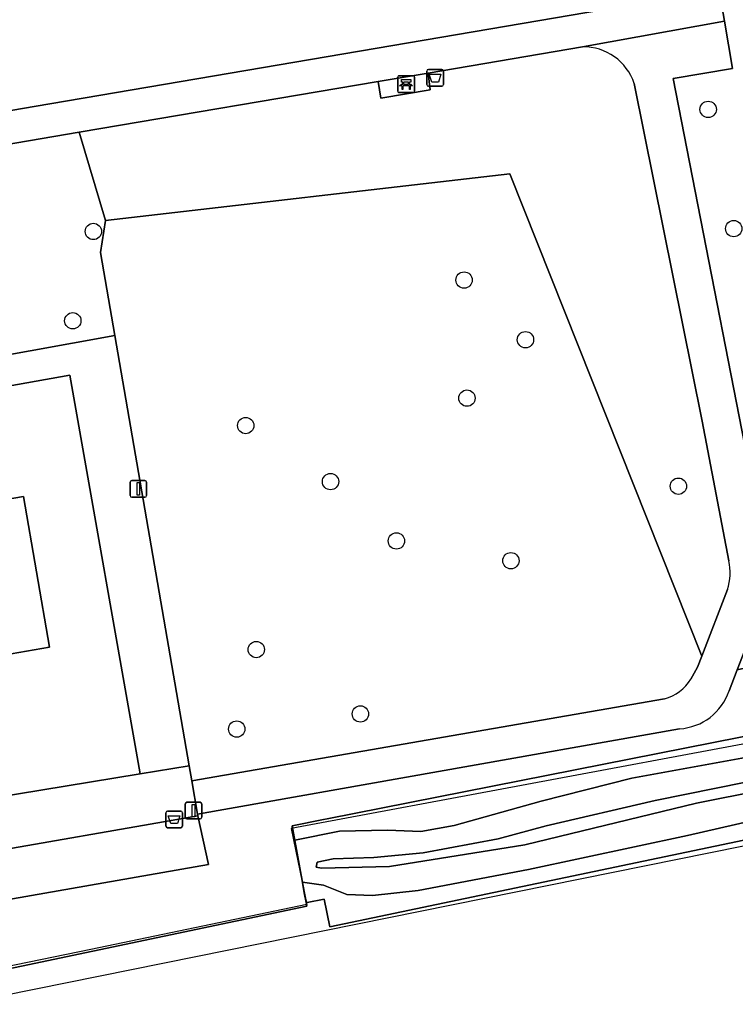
# Model space of a CAD drawing. Extents: x 162879 to 165540, y 384011 to 385181.
# Drawn here: x 164659.7 to 164702.5, y 384311.6 to 384370.5 of the extents above; entities that cross this region are included whole.
import ezdxf

# ---------------------------------------------------------------- set-up
doc = ezdxf.new("R2010")
doc.units = 0
for name, color, linetype in [('IMGEO_Afvalbak', 7, 'Continuous'), ('IMGEO_Bank', 7, 'Continuous'), ('IMGEO_Boom', 7, 'Continuous'), ('IMGEO_Erf', 7, 'Continuous'), ('IMGEO_Geluidsscherm', 7, 'Continuous'), ('IMGEO_Grasland_overig', 7, 'Continuous'), ('IMGEO_Greppel_droge_sloot', 7, 'Continuous'), ('IMGEO_Groenvoorziening', 7, 'Continuous'), ('IMGEO_Hek', 7, 'Continuous'), ('IMGEO_Lichtmast', 7, 'Continuous'), ('IMGEO_Loofbos', 7, 'Continuous'), ('IMGEO_Oever', 7, 'Continuous'), ('IMGEO_Pand', 7, 'Continuous'), ('IMGEO_Spoorbaan_halfverhard', 7, 'Continuous'), ('IMGEO_Voetpad_halfverhard', 7, 'Continuous'), ('IMGEO_Voetpad_open', 7, 'Continuous')]:
    doc.layers.add(name, color=color, linetype=linetype)

msp = doc.modelspace()

# ---------------------------------------------------------------- linework, layer by layer
at = {"layer": 'IMGEO_Afvalbak'}
for p, q in [((164684.133, 384367.497), (164684.923, 384367.497)), ((164684.923, 384367.497), (164684.133, 384367.497)), ((164684.033, 384366.597), (164684.033, 384367.397)), ((164684.033, 384367.397), (164684.033, 384366.597)), ((164685.023, 384367.397), (164685.023, 384366.597)), ((164685.023, 384366.597), (164685.023, 384367.397)), ((164684.923, 384366.497), (164684.133, 384366.497)), ((164684.133, 384366.497), (164684.923, 384366.497)), ((164668.414, 384322.195), (164668.414, 384322.995)), ((164668.414, 384322.995), (164668.414, 384322.195)), ((164668.514, 384323.095), (164669.304, 384323.095)), ((164669.304, 384323.095), (164668.514, 384323.095)), ((164669.404, 384322.995), (164669.404, 384322.195)), ((164669.404, 384322.195), (164669.404, 384322.995)), ((164669.304, 384322.095), (164668.514, 384322.095)), ((164668.514, 384322.095), (164669.304, 384322.095))]:
    msp.add_line(p, q, dxfattribs=at)
for points in [[(164684.176, 384367.211), (164684.88, 384367.211), (164684.731, 384366.741), (164684.325, 384366.741), (164684.176, 384367.211)], [(164668.557, 384322.809), (164669.261, 384322.809), (164669.112, 384322.339), (164668.706, 384322.339), (164668.557, 384322.809)]]:
    msp.add_lwpolyline(points, dxfattribs=at)
for centre, start, end in [((164684.133, 384367.397), 90, 180), ((164684.133, 384367.397), 90, 180), ((164684.923, 384367.397), 0, 90), ((164684.923, 384367.397), 360, 90), ((164684.133, 384366.597), 180, 270), ((164684.133, 384366.597), 180, 270), ((164684.923, 384366.597), 270, 0), ((164684.923, 384366.597), 270, 0), ((164668.514, 384322.995), 90, 180), ((164668.514, 384322.995), 90, 180), ((164669.304, 384322.995), 0, 90), ((164669.304, 384322.995), 360, 90), ((164668.514, 384322.195), 180, 270), ((164668.514, 384322.195), 180, 270), ((164669.304, 384322.195), 270, 0), ((164669.304, 384322.195), 270, 0)]:
    msp.add_arc(centre, 0.1, start, end, dxfattribs=at)
at = {"layer": 'IMGEO_Bank'}
for p, q in [((164682.295, 384366.191), (164682.295, 384367.032)), ((164682.295, 384367.032), (164682.295, 384366.191)), ((164682.37, 384367.116), (164683.211, 384367.116)), ((164683.211, 384367.116), (164682.37, 384367.116)), ((164683.295, 384367.041), (164683.295, 384366.2)), ((164683.295, 384366.2), (164683.295, 384367.041)), ((164682.992, 384366.514), (164682.599, 384366.514)), ((164682.604, 384366.622), (164682.604, 384366.728)), ((164682.648, 384366.728), (164682.648, 384366.622)), ((164682.936, 384366.734), (164682.654, 384366.734)), ((164682.654, 384366.616), (164682.936, 384366.616)), ((164682.942, 384366.622), (164682.942, 384366.728)), ((164682.986, 384366.728), (164682.986, 384366.622)), ((164683.22, 384366.116), (164682.379, 384366.116)), ((164682.379, 384366.116), (164683.22, 384366.116))]:
    msp.add_line(p, q, dxfattribs=at)
for points in [[(164682.598, 384366.734), (164682.512, 384366.734), (164682.512, 384366.895), (164683.075, 384366.895), (164683.075, 384366.734), (164682.992, 384366.734)], [(164682.542, 384366.514), (164682.4, 384366.514), (164682.512, 384366.616), (164682.598, 384366.616)], [(164682.592, 384366.507), (164682.592, 384366.3), (164682.549, 384366.3), (164682.549, 384366.507)], [(164682.992, 384366.616), (164683.075, 384366.616), (164683.187, 384366.514), (164683.048, 384366.514)], [(164683.042, 384366.507), (164683.042, 384366.3), (164682.998, 384366.3), (164682.998, 384366.507)]]:
    msp.add_lwpolyline(points, dxfattribs=at)
for centre, radius, start, end in [((164682.373, 384367.038), 0.0779, 92.4484, 184.28452), ((164682.373, 384367.038), 0.0779, 92.4484, 184.28452), ((164683.217, 384367.038), 0.0779, 2.4484, 94.28452), ((164683.217, 384367.038), 0.0779, 2.4484, 94.28452), ((164682.542, 384366.507), 0.00671, 2.89567, 87.10433), ((164682.599, 384366.507), 0.00671, 92.89567, 177.10433), ((164682.597, 384366.727), 0.00671, 2.89567, 87.10433), ((164682.597, 384366.623), 0.00671, 272.89567, 357.10433), ((164682.654, 384366.727), 0.00671, 92.89567, 177.10433), ((164682.654, 384366.623), 0.00671, 182.89567, 267.10433), ((164682.936, 384366.727), 0.00671, 2.89567, 87.10433), ((164682.936, 384366.623), 0.00671, 272.89567, 357.10433), ((164682.993, 384366.727), 0.00671, 92.89567, 177.10433), ((164682.993, 384366.623), 0.00671, 182.89567, 267.10433), ((164682.991, 384366.507), 0.00671, 2.89567, 87.10433), ((164683.048, 384366.507), 0.00671, 92.89567, 177.10433), ((164682.373, 384366.194), 0.0779, 182.4484, 274.28452), ((164682.373, 384366.194), 0.0779, 182.4484, 274.28452), ((164683.217, 384366.194), 0.0779, 272.4484, 4.28452), ((164683.217, 384366.194), 0.0779, 272.4484, 4.28452)]:
    msp.add_arc(centre, radius, start, end, dxfattribs=at)
at = {"layer": 'IMGEO_Boom'}
for centre in [(164700.874, 384365.109), (164664.074, 384357.797), (164702.406, 384357.966), (164686.266, 384354.89), (164662.845, 384352.449), (164689.94, 384351.313), (164686.436, 384347.816), (164673.192, 384346.177), (164678.27, 384342.821), (164699.092, 384342.545), (164682.216, 384339.265), (164689.065, 384338.083), (164673.827, 384332.763), (164680.058, 384328.907), (164672.658, 384328.003)]:
    msp.add_circle(centre, 0.489, dxfattribs=at)
at = {"layer": 'IMGEO_Erf'}
for points in [[(164652.061, 384322.884), (164666.875, 384325.314), (164662.666, 384349.188), (164658.059, 384348.383)], [(164656.625, 384341.364), (164659.889, 384341.931), (164661.455, 384332.899), (164655.469, 384331.861)]]:
    msp.add_lwpolyline(points, dxfattribs=at)
at = {"layer": 'IMGEO_Geluidsscherm'}
msp.add_lwpolyline([(164676.85, 384317.503), (164663.933, 384314.802), (164648.266, 384311.595), (164636.969, 384309.223), (164597.183, 384300.976), (164565.574, 384294.368), (164548.747, 384290.97), (164534.634, 384287.879), (164524.441, 384285.774), (164509.439, 384282.631), (164506.722, 384282.083), (164492.433, 384279.293), (164482.587, 384277.14), (164470.079, 384274.477), (164466.147, 384273.624), (164450.636, 384270.401), (164434.466, 384267.046), (164426.586, 384265.503), (164423.587, 384264.967), (164410.248, 384262.029), (164381.356, 384255.946), (164378.846, 384255.471), (164286.152, 384236.059)], dxfattribs=at)
at = {"layer": 'IMGEO_Grasland_overig'}
msp.add_lwpolyline([(164765.513, 384339.563), (164765.441, 384340.052), (164765.144, 384339.99), (164763.148, 384339.575), (164750.678, 384336.983), (164678.075, 384322.632), (164677.849, 384322.588), (164675.969, 384322.216), (164675.977, 384322.17), (164676.125, 384321.356), (164678.812, 384321.896), (164681.685, 384321.957), (164683.681, 384321.872), (164685.664, 384322.225), (164690.888, 384323.68), (164696.313, 384325.069), (164705.296, 384326.692), (164708.228, 384327.487), (164721.028, 384330.293), (164731.847, 384332.434), (164750.618, 384336.44)], close=True, dxfattribs=at)
msp.add_lwpolyline([(164714.439, 384325.019), (164699.643, 384321.624), (164690.121, 384319.585), (164683.525, 384318.338), (164680.791, 384318.028), (164679.251, 384318.091), (164677.846, 384318.652), (164676.589, 384318.832), (164676.564, 384318.941), (164676.697, 384318.204), (164676.805, 384317.608), (164676.873, 384317.622), (164677.889, 384317.826), (164678.238, 384316.168), (164725.221, 384326.008)], dxfattribs=at)
at = {"layer": 'IMGEO_Greppel_droge_sloot'}
msp.add_lwpolyline([(164737.339, 384331.931), (164733.477, 384331.3), (164729.499, 384330.524), (164721.919, 384328.837), (164717.335, 384327.706), (164697.695, 384323.719), (164691.174, 384322.203), (164688.303, 384321.435), (164683.806, 384320.589), (164680.858, 384320.312), (164678.428, 384320.238), (164677.472, 384320.022), (164677.414, 384319.729), (164677.737, 384319.674), (164681.803, 384319.77), (164689.902, 384321.066), (164700.17, 384323.571), (164716.124, 384326.74), (164725.292, 384328.883), (164728.657, 384329.396), (164730.883, 384329.995), (164741.748, 384332.023)], dxfattribs=at)
at = {"layer": 'IMGEO_Groenvoorziening'}
for points in [[(164691.599, 384429.519), (164701.848, 384370.388), (164702.339, 384367.557), (164698.778, 384366.967), (164704.536, 384337.414), (164704.522, 384336.644), (164704.308, 384335.904), (164702.612, 384331.542), (164709.372, 384333.056), (164708.768, 384336.785), (164713.602, 384337.987), (164719.392, 384336.261), (164746.257, 384341.893), (164750.678, 384336.983), (164763.148, 384339.575), (164760.921, 384349.909), (164754.582, 384361.936), (164748.666, 384377.13)], [(164696.547, 384387.743), (164692.981, 384387.165), (164686.908, 384390.772), (164664.89, 384386.904), (164662.518, 384391.302), (164655.919, 384390.13), (164654.064, 384400.915), (164653.032, 384406.917), (164653.022, 384406.973), (164652.486, 384406.879), (164648.046, 384406.104), (164649.095, 384400.054), (164655.281, 384364.382), (164660.536, 384365.278), (164696.55, 384371.415)], [(164693.361, 384368.858), (164684.119, 384367.286), (164684.24, 384366.281), (164681.282, 384365.786), (164681.128, 384366.778), (164663.226, 384363.734), (164664.792, 384358.449), (164688.996, 384361.243), (164700.491, 384332.359), (164702.026, 384336.358)], [(164702.116, 384338.081), (164700.513, 384346.43), (164696.449, 384366.66)], [(164570.841, 384295.099), (164676.845, 384317.39), (164676.805, 384317.608), (164676.697, 384318.204), (164676.564, 384318.941), (164676.197, 384320.96), (164676.125, 384321.356), (164675.977, 384322.17), (164675.969, 384322.216), (164677.849, 384322.588), (164678.075, 384322.632), (164750.678, 384336.983), (164746.257, 384341.893), (164719.392, 384336.261), (164713.602, 384337.987), (164708.768, 384336.785), (164709.372, 384333.056), (164702.612, 384331.542), (164702.126, 384330.291)], [(164699.164, 384328.019), (164670.31, 384322.915), (164670.33, 384322.801), (164670.971, 384319.893), (164634.961, 384313.589)]]:
    msp.add_lwpolyline(points, dxfattribs=at)
for points in [[(164663.226, 384363.734), (164655.618, 384362.44), (164656.867, 384355.233), (164657.74, 384350.2), (164665.357, 384351.576), (164664.498, 384356.548), (164664.792, 384358.449)], [(164670.33, 384322.801), (164667.48, 384322.309), (164634.489, 384316.562), (164634.961, 384313.589), (164670.971, 384319.893)]]:
    msp.add_lwpolyline(points, close=True, dxfattribs=at)
for centre, radius, start, end in [((164693.391, 384365.632), 3.226, 18.58031, 90.53411), ((164698.876, 384337.386), 3.314, 341.91933, 12.10047), ((164698.961, 384331.351), 3.338, 273.4911, 341.48887)]:
    msp.add_arc(centre, radius, start, end, dxfattribs=at)
at = {"layer": 'IMGEO_Hek'}
for points in [[(165092.256, 384403.336), (165087.369, 384402.246), (165080.044, 384400.719), (165065.363, 384397.661), (165048.227, 384394.088), (165028.617, 384390.025), (165001.697, 384384.409), (164977.161, 384379.341), (164967.403, 384377.257), (164879.265, 384358.85), (164837.742, 384350.207), (164803.501, 384343.106), (164766.044, 384335.307), (164765.188, 384339.753), (164704.134, 384327.317), (164675.907, 384322.048), (164676.85, 384317.503)], [(164750.678, 384336.983), (164675.969, 384322.216), (164676.845, 384317.39)], [(164676.845, 384317.39), (164570.841, 384295.099), (164487.306, 384277.828), (164444.165, 384268.675)]]:
    msp.add_lwpolyline(points, dxfattribs=at)
at = {"layer": 'IMGEO_Lichtmast'}
for p, q in [((164666.273, 384341.984), (164666.273, 384342.784)), ((164666.273, 384342.784), (164666.273, 384341.984)), ((164666.373, 384342.884), (164667.163, 384342.884)), ((164667.163, 384342.884), (164666.373, 384342.884)), ((164667.263, 384342.784), (164667.263, 384341.984)), ((164667.263, 384341.984), (164667.263, 384342.784)), ((164667.163, 384341.884), (164666.373, 384341.884)), ((164666.373, 384341.884), (164667.163, 384341.884)), ((164669.574, 384322.718), (164669.574, 384323.518)), ((164669.574, 384323.518), (164669.574, 384322.718)), ((164669.674, 384323.618), (164670.464, 384323.618)), ((164670.464, 384323.618), (164669.674, 384323.618)), ((164670.564, 384323.518), (164670.564, 384322.718)), ((164670.564, 384322.718), (164670.564, 384323.518)), ((164670.464, 384322.618), (164669.674, 384322.618)), ((164669.674, 384322.618), (164670.464, 384322.618))]:
    msp.add_line(p, q, dxfattribs=at)
for points in [[(164666.693, 384342.759), (164666.843, 384342.759), (164666.843, 384342.009), (164666.693, 384342.009), (164666.693, 384342.759)], [(164669.994, 384323.493), (164670.144, 384323.493), (164670.144, 384322.743), (164669.994, 384322.743), (164669.994, 384323.493)]]:
    msp.add_lwpolyline(points, dxfattribs=at)
for centre, start, end in [((164666.373, 384342.784), 90, 180), ((164666.373, 384342.784), 90, 180), ((164667.163, 384342.784), 0, 90), ((164667.163, 384342.784), 360, 90), ((164666.373, 384341.984), 180, 270), ((164666.373, 384341.984), 180, 270), ((164667.163, 384341.984), 270, 0), ((164667.163, 384341.984), 270, 0), ((164669.674, 384323.518), 90, 180), ((164669.674, 384323.518), 90, 180), ((164670.464, 384323.518), 0, 90), ((164670.464, 384323.518), 360, 90), ((164669.674, 384322.718), 180, 270), ((164669.674, 384322.718), 180, 270), ((164670.464, 384322.718), 270, 0), ((164670.464, 384322.718), 270, 0)]:
    msp.add_arc(centre, 0.1, start, end, dxfattribs=at)
at = {"layer": 'IMGEO_Loofbos'}
for points in [[(164688.996, 384361.243), (164664.792, 384358.449), (164664.498, 384356.548), (164665.357, 384351.576), (164669.813, 384325.791), (164669.968, 384324.893), (164698.267, 384329.804)], [(164699.842, 384330.99), (164700.242, 384331.716), (164700.491, 384332.359), (164688.996, 384361.243)]]:
    msp.add_lwpolyline(points, dxfattribs=at)
msp.add_arc((164697.488, 384332.477), 2.785, 286.24791, 327.71275, dxfattribs=at)
at = {"layer": 'IMGEO_Oever'}
for points in [[(164741.748, 384332.023), (164730.883, 384329.995), (164728.657, 384329.396), (164725.292, 384328.883), (164716.124, 384326.74), (164700.17, 384323.571), (164689.902, 384321.066), (164681.803, 384319.77), (164677.737, 384319.674), (164677.414, 384319.729), (164677.472, 384320.022), (164678.428, 384320.238), (164680.858, 384320.312), (164683.806, 384320.589), (164688.303, 384321.435), (164691.174, 384322.203), (164697.695, 384323.719), (164717.335, 384327.706), (164721.919, 384328.837), (164729.499, 384330.524), (164733.477, 384331.3), (164737.339, 384331.931)], [(164705.296, 384326.692), (164696.313, 384325.069), (164690.888, 384323.68), (164685.664, 384322.225), (164683.681, 384321.872), (164681.685, 384321.957), (164678.812, 384321.896), (164676.125, 384321.356), (164676.197, 384320.96), (164676.564, 384318.941), (164676.589, 384318.832), (164677.846, 384318.652), (164679.251, 384318.091), (164680.791, 384318.028), (164683.525, 384318.338), (164690.121, 384319.585), (164699.643, 384321.624), (164714.439, 384325.019)]]:
    msp.add_lwpolyline(points, dxfattribs=at)
at = {"layer": 'IMGEO_Pand'}
msp.add_lwpolyline([(164652.994, 384345.851), (164655.469, 384331.861), (164661.455, 384332.899), (164659.889, 384341.931), (164656.625, 384341.364), (164655.764, 384346.332)], close=True, dxfattribs=at)
at = {"layer": 'IMGEO_Spoorbaan_halfverhard'}
for points in [[(164425.392, 384263.049), (164536.705, 384286.506), (164606.695, 384301.557), (164706.743, 384321.763), (164764.301, 384333.387), (164787.305, 384338.107)], [(164774.592, 384336.49), (164762.806, 384333.959), (164739.742, 384329.293), (164728.434, 384326.858), (164727.709, 384327.095), (164726.256, 384326.916), (164725.221, 384326.008), (164678.238, 384316.168), (164677.889, 384317.826), (164676.873, 384317.622), (164676.805, 384317.608), (164676.845, 384317.39), (164570.841, 384295.099), (164487.306, 384277.828), (164444.165, 384268.675), (164308.907, 384240.511)]]:
    msp.add_lwpolyline(points, dxfattribs=at)
at = {"layer": 'IMGEO_Voetpad_halfverhard'}
for points in [[(164702.126, 384330.291), (164702.612, 384331.542), (164704.308, 384335.904), (164704.522, 384336.644), (164704.536, 384337.414), (164698.778, 384366.967), (164702.339, 384367.557), (164701.848, 384370.388), (164693.361, 384368.858)], [(164696.449, 384366.66), (164700.513, 384346.43), (164702.116, 384338.081)], [(164702.026, 384336.358), (164700.491, 384332.359), (164700.242, 384331.716), (164699.842, 384330.99)], [(164698.267, 384329.804), (164669.968, 384324.893), (164670.31, 384322.915), (164699.164, 384328.019)]]:
    msp.add_lwpolyline(points, dxfattribs=at)
for centre, radius, start, end in [((164693.391, 384365.632), 3.226, 18.58031, 90.53411), ((164698.876, 384337.386), 3.314, 341.91933, 12.10047), ((164697.488, 384332.477), 2.785, 286.24791, 327.71275), ((164698.961, 384331.351), 3.338, 273.4911, 341.48887)]:
    msp.add_arc(centre, radius, start, end, dxfattribs=at)
at = {"layer": 'IMGEO_Voetpad_open'}
for points in [[(164696.55, 384371.415), (164660.536, 384365.278), (164655.281, 384364.382), (164655.618, 384362.44), (164663.226, 384363.734), (164681.128, 384366.778), (164684.119, 384367.286), (164693.361, 384368.858), (164701.848, 384370.388), (164691.599, 384429.519)], [(164571.047, 384302.351), (164570.503, 384305.317), (164601.721, 384310.835), (164605.765, 384311.55), (164612.492, 384312.726), (164620.846, 384314.186), (164621.743, 384314.342), (164634.489, 384316.562), (164667.48, 384322.309), (164670.33, 384322.801), (164670.31, 384322.915), (164669.968, 384324.893), (164669.813, 384325.791), (164666.875, 384325.314), (164652.061, 384322.884), (164627.234, 384318.542), (164627.379, 384317.708), (164621.1, 384316.619), (164621.076, 384316.76), (164613.287, 384315.402), (164608.795, 384314.618)]]:
    msp.add_lwpolyline(points, dxfattribs=at)
for points in [[(164684.119, 384367.286), (164681.128, 384366.778), (164681.282, 384365.786), (164684.24, 384366.281)], [(164665.357, 384351.576), (164657.74, 384350.2), (164658.059, 384348.383), (164662.666, 384349.188), (164666.875, 384325.314), (164669.813, 384325.791)]]:
    msp.add_lwpolyline(points, close=True, dxfattribs=at)

doc.saveas('drawing.dxf')
